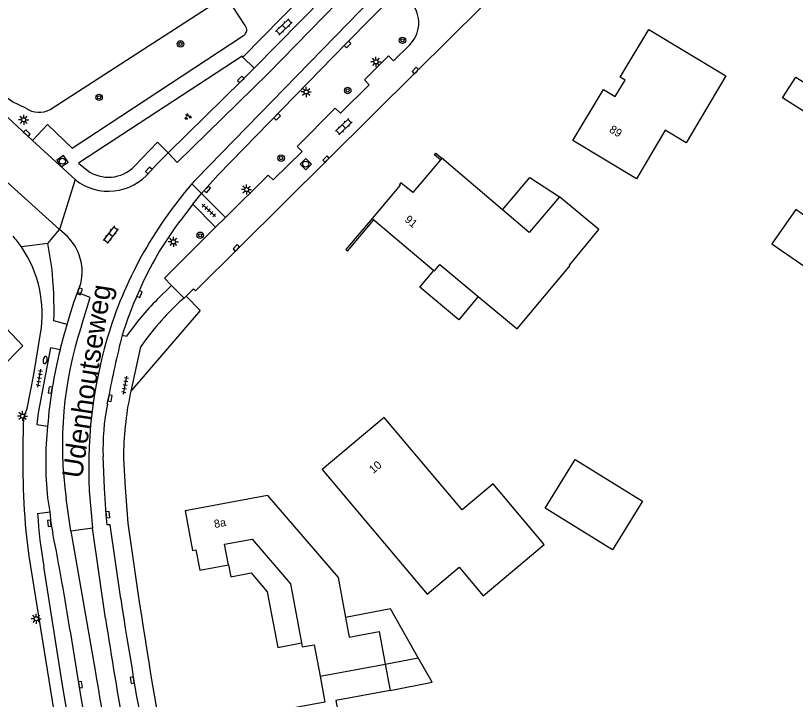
# Model space of a CAD drawing. Extents: x 136000 to 141000, y 400494 to 402006.
# Drawn here: x 137911.7 to 138008.3, y 401733.9 to 401818.6 of the extents above; entities that cross this region are included whole.
import ezdxf

# ---------------------------------------------------------------- set-up
doc = ezdxf.new("R2010")
doc.units = 0
for name, color, linetype in [('gg-afsc-erfafscheiding', 7, 'Continuous'), ('gg-afsc-haag', 7, 'Continuous'), ('gg-afsc-muur', 7, 'Continuous'), ('gg-anno-huisnummerreeks BGT', 7, 'Continuous'), ('gg-anno-openbare ruimte label', 7, 'Continuous'), ('gg-bbg-gedigitaliseerde bebouwing', 7, 'Continuous'), ('gg-bbg-gedigitaliseerde bijgebouw', 7, 'Continuous'), ('gg-bbg-hoofdgebouw', 7, 'Continuous'), ('gg-bbg-luifel en loopbrug', 7, 'Continuous'), ('gg-bbg-tussenscheiding', 7, 'Continuous'), ('gg-knt-verharding', 7, 'Continuous'), ('gg-knt-verharding nz', 7, 'Continuous'), ('gt-grn-weggrens', 7, 'Continuous'), ('gt-symb-boom', 7, 'Continuous'), ('gt-symb-brandkraan', 7, 'Continuous'), ('gt-symb-groenvak', 7, 'Continuous'), ('gt-symb-klinker verharding', 7, 'Continuous'), ('gt-symb-kolk', 7, 'Continuous'), ('gt-symb-lichtmast', 7, 'Continuous'), ('gt-symb-rioolschacht', 7, 'Continuous'), ('gt-symb-tegel verharding', 7, 'Continuous')]:
    doc.layers.add(name, color=color, linetype=linetype)

# ---------------------------------------------------------------- blocks, each defined once
blk = doc.blocks.new('gt0-KL1')
at = {"layer": 'gt-symb-klinker verharding'}
for p, q in [((-1.15, 0.3), (1.15, 0.3)), ((-1, -0.3), (-1, 0.3)), ((-0.5, 0.3), (-0.5, 0.45)), ((0, -0.3), (0, 0.3)), ((0.5, 0.3), (0.5, 0.45)), ((1, -0.3), (1, 0.3)), ((-1.15, -0.3), (1.15, -0.3)), ((-0.5, -0.45), (-0.5, -0.3)), ((0.5, -0.45), (0.5, -0.3))]:
    blk.add_line(p, q, dxfattribs=at)
blk = doc.blocks.new('gt0-KOLK')
at = {"layer": 'gt-symb-kolk'}
blk.add_lwpolyline([(0, 0), (0.375, 0), (0.375, 0.4), (-0.375, 0.4), (-0.375, 0), (0, 0)], dxfattribs=at)
blk = doc.blocks.new('gt0-LMAST')
at = {"layer": 'gt-symb-lichtmast'}
for p, q in [((-0.182, 0.173), (-0.447, 0.438)), ((-0.005, 0.246), (-0.005, 0.621)), ((0.172, 0.173), (0.437, 0.438)), ((-0.255, -0.004), (-0.63, -0.004)), ((-0.182, -0.181), (-0.447, -0.446)), ((-0.005, -0.254), (-0.005, -0.629)), ((0.437, -0.446), (0.172, -0.181)), ((0.245, -0.004), (0.62, -0.004))]:
    blk.add_line(p, q, dxfattribs=at)
blk.add_circle((-0.005, -0.004), 0.25, dxfattribs=at)
blk = doc.blocks.new('gt0-GRVAK')
at = {"layer": 'gt-symb-groenvak'}
for p, q in [((-0.11, 0.189), (-0.228, 0.24)), ((-0.182, 0.153), (0.088, 0.153)), ((-0.091, 0.211), (-0.156, 0.322)), ((-0.047, 0.214), (-0.047, 0.393)), ((-0.004, 0.211), (0.061, 0.322)), ((0.015, 0.189), (0.133, 0.24)), ((0.262, -0.052), (0.197, 0.059)), ((0.305, -0.049), (0.305, 0.13)), ((0.349, -0.052), (0.414, 0.059)), ((-0.245, -0.228), (-0.363, -0.177)), ((-0.318, -0.264), (-0.047, -0.264)), ((-0.226, -0.206), (-0.291, -0.095)), ((-0.183, -0.203), (-0.183, -0.024)), ((-0.139, -0.206), (-0.074, -0.095)), ((-0.12, -0.228), (-0.002, -0.177)), ((0.243, -0.074), (0.125, -0.023)), ((0.17, -0.11), (0.441, -0.11)), ((0.368, -0.074), (0.486, -0.023))]:
    blk.add_line(p, q, dxfattribs=at)
blk = doc.blocks.new('gt0-BOOM')
at = {"layer": 'gt-symb-boom'}
for radius in [0.4, 0.2]:
    blk.add_circle((0, 0), radius, dxfattribs=at)
blk = doc.blocks.new('gt0-RS')
at = {"layer": 'gt-symb-rioolschacht'}
blk.add_lwpolyline([(-0.5, -0.5), (0.5, -0.5), (0.5, 0.5), (-0.5, 0.5)], close=True, dxfattribs=at)
blk.add_circle((0, 0), 0.375, dxfattribs=at)
blk = doc.blocks.new('gt0-TEG1')
at = {"layer": 'gt-symb-tegel verharding'}
for p, q in [((-1.125, 0), (1.125, 0)), ((-0.9, -0.25), (-0.9, 0.25)), ((-0.45, -0.25), (-0.45, 0.25)), ((0, -0.25), (0, 0.25)), ((0.45, -0.25), (0.45, 0.25)), ((0.9, -0.25), (0.9, 0.25))]:
    blk.add_line(p, q, dxfattribs=at)
blk = doc.blocks.new('gt0-BR')
at = {"layer": 'gt-symb-brandkraan'}
for centre, radius, start, end in [((-0.244, 0), 0.206, 107.56694, 252.43307), ((0.599, -2.664), 3, 106.89205, 107.56694), ((0, -0.691), 0.938, 73.10799, 106.89205), ((-0.599, -2.664), 3, 72.43309, 73.10799), ((0.244, 0), 0.206, 287.56695, 72.43309), ((0.599, 2.664), 3, 252.43307, 253.10797), ((0, 0.691), 0.938, 253.10797, 286.89206), ((-0.599, 2.664), 3, 286.89206, 287.56695)]:
    blk.add_arc(centre, radius, start, end, dxfattribs=at)

msp = doc.modelspace()

# ---------------------------------------------------------------- linework, layer by layer
at = {"layer": 'gg-afsc-erfafscheiding'}
for points in [[(137913.015, 401807.131), (137911.357, 401807.912), (137905.774, 401811.833), (137903.341, 401813.99), (137900.735, 401816.214)], [(137932.851, 401783.862), (137934.612, 401782.055), (137926.017, 401772.101)]]:
    msp.add_lwpolyline(points, dxfattribs=at)
msp.add_arc((137914.651, 401809.536), 2.908, 235.77782, 297.75215, dxfattribs=at)
at = {"layer": 'gg-afsc-haag'}
msp.add_line((137916.005, 401806.962), (137937.768, 401821.037), dxfattribs=at)
at = {"layer": 'gg-afsc-muur'}
for points in [[(137964.357, 401800.737), (137963.611, 401801.371), (137963.771, 401801.571), (137964.527, 401800.936)], [(137955.898, 401793.467), (137952.628, 401789.613), (137952.835, 401789.439), (137956.089, 401793.307)]]:
    msp.add_lwpolyline(points, dxfattribs=at)
at = {"layer": 'gg-bbg-gedigitaliseerde bebouwing'}
msp.add_line((137957.511, 401738.284), (137958.112, 401735.036), dxfattribs=at)
for points in [[(137990.17, 401816.89), (137999.701, 401811.138), (137994.765, 401802.856), (137992.186, 401804.392), (137988.607, 401798.386), (137980.73, 401803.11)], [(137949.71, 401762.38), (137962.723, 401746.943), (137966.676, 401750.276), (137969.647, 401746.752), (137977.186, 401753.107), (137970.87, 401760.6)], [(137942.93, 401759.18), (137951.664, 401748.998), (137952.577, 401744.07)], [(137952.577, 401744.07), (137953.032, 401741.612), (137956.767, 401742.303), (137957.511, 401738.284)], [(137958.112, 401735.036), (137951.375, 401733.788), (137953.231, 401723.764), (137939.44, 401721.18)]]:
    msp.add_lwpolyline(points, dxfattribs=at)
at = {"layer": 'gg-bbg-gedigitaliseerde bijgebouw'}
for points in [[(138011.902, 401805.125), (138006.714, 401808.421), (138008.345, 401810.99), (138013.534, 401807.694)], [(138005.395, 401790.341), (138009.626, 401787.391), (138012.576, 401791.621), (138008.346, 401794.571), (138005.395, 401790.341)], [(137977.311, 401757.582), (137981.033, 401763.622), (137989.376, 401758.481), (137985.653, 401752.44), (137977.311, 401757.582)]]:
    msp.add_lwpolyline(points, dxfattribs=at)
at = {"layer": 'gg-bbg-hoofdgebouw'}
for p, q in [((137964.527, 401800.936), (137964.357, 401800.737)), ((137972.025, 401794.56), (137964.527, 401800.936)), ((137955.898, 401793.467), (137956.089, 401793.307)), ((137956.089, 401793.307), (137963.533, 401787.044))]:
    msp.add_line(p, q, dxfattribs=at)
for points in [[(137980.73, 401803.11), (137984.54, 401809.45), (137985.97, 401808.58), (137987.24, 401810.6), (137986.59, 401810.99), (137990.17, 401816.89)], [(137964.357, 401800.737), (137960.932, 401796.709), (137959.451, 401797.906), (137959.257, 401797.667), (137959.349, 401797.586), (137955.898, 401793.467)], [(137969.028, 401783.819), (137973.84, 401779.797), (137980.399, 401787.643), (137980.322, 401787.707), (137983.972, 401792.087), (137979.089, 401796.153)], [(137979.089, 401796.153), (137975.339, 401791.743), (137972.025, 401794.56)], [(137963.533, 401787.044), (137963.613, 401786.977), (137964.289, 401787.78), (137969.028, 401783.819)], [(137896.42, 401779.38), (137900.99, 401775.58), (137902.13, 401777.11), (137907.76, 401782.81), (137912.62, 401777.72), (137907, 401772.04), (137906.45, 401771.37), (137907.24, 401770.75), (137904.61, 401767.4)], [(137970.87, 401760.6), (137967.04, 401757.37), (137957.37, 401768.84), (137949.71, 401762.38)], [(137942.93, 401759.18), (137932.72, 401757.28), (137933.64, 401752.36), (137934.07, 401752.45), (137934.55, 401749.9), (137938.09, 401750.58)], [(137938.09, 401750.58), (137937.62, 401753.14), (137941.02, 401753.76), (137945.77, 401748.22), (137947.138, 401740.911)], [(137947.138, 401740.911), (137947.23, 401740.42), (137948.71, 401740.69), (137949.437, 401736.778)], [(137949.437, 401736.778), (137950.03, 401733.59), (137941.28, 401731.97), (137941.39, 401731.39), (137937.65, 401730.7), (137939.44, 401721.18)]]:
    msp.add_lwpolyline(points, dxfattribs=at)
at = {"layer": 'gg-bbg-luifel en loopbrug'}
msp.add_line((137957.511, 401738.284), (137961.598, 401739.069), dxfattribs=at)
for points in [[(137972.025, 401794.56), (137975.398, 401798.527), (137979.089, 401796.153)], [(137969.028, 401783.819), (137966.616, 401780.933), (137961.804, 401784.981), (137963.533, 401787.044)], [(137938.09, 401750.58), (137938.373, 401749.107), (137940.926, 401749.597), (137942.869, 401747.219), (137944.19, 401740.345), (137947.138, 401740.911)], [(137961.598, 401739.069), (137958.158, 401745.142), (137952.577, 401744.07)], [(137958.112, 401735.036), (137963.317, 401736.036), (137961.598, 401739.069)]]:
    msp.add_lwpolyline(points, dxfattribs=at)
at = {"layer": 'gg-bbg-tussenscheiding'}
msp.add_line((137949.437, 401736.778), (137957.511, 401738.284), dxfattribs=at)
at = {"layer": 'gg-knt-verharding'}
for p, q in [((138006.822, 401873.001), (137934.076, 401798.339)), ((137948.592, 401822.35), (137939.895, 401813.463)), ((137940.145, 401817.354), (137937.768, 401821.037)), ((137941.293, 401812.071), (137949.996, 401820.95)), ((137939.895, 401813.463), (137941.293, 401812.071)), ((137906.586, 401809.886), (137913.821, 401803.139)), ((137919.104, 401798.282), (137913.821, 401803.139)), ((137919.517, 401800.304), (137920.585, 401799.444)), ((137933.675, 401795.225), (137934.749, 401796.556)), ((137934.749, 401796.556), (137937.72, 401793.595)), ((137933.675, 401795.225), (137932.648, 401793.875)), ((137936.479, 401792.397), (137933.675, 401795.225)), ((137936.479, 401792.397), (137937.72, 401793.595)), ((137915.72, 401790.358), (137917.173, 401792.107)), ((137918.143, 401791.234), (137917.173, 401792.107)), ((137916.229, 401787.404), (137915.72, 401790.358)), ((137927.589, 401785.738), (137926.909, 401784.208)), ((137919.404, 401784.292), (137919.503, 401784.532)), ((137929.26, 401783.43), (137931.058, 401785.184)), ((137932.592, 401783.604), (137931.058, 401785.184)), ((137932.592, 401783.604), (137932.069, 401783.197)), ((137932.851, 401783.862), (137932.592, 401783.604)), ((137918.103, 401780.328), (137916.49, 401780.785)), ((137924.946, 401779), (137925.467, 401778.877)), ((137927.211, 401777.56), (137926.017, 401772.101)), ((137926.017, 401772.101), (137925.939, 401771.746)), ((137923.095, 401770.461), (137923.222, 401771.241)), ((137915.701, 401758.866), (137915.959, 401757.146)), ((137918.557, 401754.762), (137917.994, 401758.8)), ((137914.455, 401756.926), (137915.959, 401757.146)), ((137921.074, 401757.016), (137921.262, 401755.123)), ((137921.262, 401755.123), (137918.557, 401754.762))]:
    msp.add_line(p, q, dxfattribs=at)
for points in [[(138004.946, 401874.871), (137943.022, 401811.44), (137931.758, 401800.418), (137930.613, 401801.602)], [(137932.851, 401783.862), (137933.76, 401784.767), (137934.015, 401784.527), (137961.351, 401811.623), (137981.568, 401831.695), (137981.799, 401831.48), (137984.14, 401833.81), (138005.833, 401855.156), (138020.002, 401869.043)], [(137959.138, 401821.751), (137952.683, 401815.148), (137936.839, 401798.865), (137934.749, 401796.556)], [(137913.821, 401803.139), (137915.67, 401805.09), (137918.733, 401802.197), (137939.966, 401816.114)], [(137937.72, 401793.595), (137943.031, 401798.853), (137943.641, 401798.243), (137947.206, 401801.754), (137946.623, 401802.394), (137951.304, 401807.147), (137951.986, 401806.508), (137955.526, 401810.033), (137954.937, 401810.653), (137957.897, 401813.601), (137958.521, 401812.998), (137960.504, 401814.935)], [(137939.895, 401813.463), (137939.793, 401813.568), (137919.517, 401800.304)], [(137930.613, 401801.602), (137939.761, 401810.553), (137941.293, 401812.071)], [(137917.173, 401792.107), (137908.961, 401799.499), (137904.111, 401803.8)], [(137926.466, 401799.959), (137929.321, 401802.922), (137930.613, 401801.602)], [(137930.613, 401801.602), (137929.22, 401800.197), (137928.379, 401799.28)], [(137931.058, 401785.184), (137930.182, 401786.09), (137936.479, 401792.397)], [(137918.103, 401780.328), (137918.542, 401781.759), (137919.008, 401783.182), (137919.404, 401784.292)], [(137919.883, 401780.181), (137920.965, 401783.665), (137919.404, 401784.292)], [(137917.251, 401777.21), (137917.661, 401778.773), (137918.103, 401780.328)], [(137912.723, 401768.684), (137913.181, 401769.931), (137914.012, 401774.153), (137914.822, 401779.208)], [(137917.251, 401777.21), (137916.072, 401777.464), (137914.523, 401769.396), (137914.355, 401767.937), (137915.698, 401767.766)], [(137924.758, 401746.351), (137923.457, 401755.54), (137923.075, 401755.522), (137922.951, 401756.757), (137922.739, 401760.088), (137922.565, 401764.009)], [(137925.105, 401763.752), (137925.319, 401760.105), (137925.635, 401755.746)], [(137915.959, 401757.146), (137916.11, 401755.754), (137916.337, 401754.518)], [(137912.99, 401754.73), (137913.36, 401751.65), (137917.3, 401727.35), (137911.01, 401726.33)], [(137920.88, 401727.909), (137918.902, 401727.651), (137917.557, 401735.661), (137915.217, 401750.357)], [(137918.479, 401742.382), (137919.661, 401735.143), (137920.88, 401727.909)]]:
    msp.add_lwpolyline(points, dxfattribs=at)
for centre, radius, start, end in [((137957.805, 401817.691), 3.857, 314.4033, 40.29653), ((137939.554, 401816.806), 0.806, 300.76929, 42.80235), ((137923.231, 401803.063), 4.483, 233.82534, 316.18393), ((137923.233, 401803.509), 6.661, 231.69453, 320.58839), ((137969.505, 401766.686), 47.509, 138.22201, 139.17398), ((137972.699, 401763.86), 51.773, 139.11846, 163.42485), ((137964.687, 401768.315), 40.986, 141.41708, 154.84218), ((137900.311, 401781.665), 14.701, 34.25959, 40.86109), ((137913.881, 401786.88), 6.092, 337.32923, 45.61269), ((137900.276, 401781.636), 14.747, 350.52532, 34.27668), ((137859.009, 401781.833), 57.49, 358.95542, 5.5608), ((137963.588, 401767.409), 40.343, 155.39222, 163.30291), ((137955.474, 401757.735), 36.707, 135.57324, 144.83295), ((137957.497, 401756.371), 36.963, 133.46772, 145.02236), ((137964.954, 401765.425), 47.425, 161.87179, 188.03032), ((137977.256, 401762.709), 56.47, 163.62449, 185.78639), ((138023.866, 401752.95), 102.292, 165.24623, 169.69928), ((137973.937, 401763.039), 58.431, 165.96395, 175.35942), ((137963.079, 401763.831), 37.974, 167.96915, 180.1188), ((137950.855, 401764.933), 28.305, 168.73742, 181.87054), ((138027.299, 401763.897), 114.676, 177.60745, 184.58491), ((137956.921, 401763.33), 41.461, 173.85789, 186.18074), ((137981.567, 401761.382), 67.259, 183.79887, 189.43454), ((138701.075, 401863.372), 782.873, 187.901827, 189.601751), ((137660.088, 401703.033), 261.37, 8.65872, 11.36047), ((138530.658, 401838.876), 612.924, 188.682342, 190.513513)]:
    msp.add_arc(centre, radius, start, end, dxfattribs=at)
at = {"layer": 'gg-knt-verharding nz'}
for p, q in [((137918.557, 401754.762), (137921.634, 401737.243)), ((137922.869, 401743.95), (137921.262, 401755.123))]:
    msp.add_line(p, q, dxfattribs=at)
for centre, radius, start, end in [((138518.913, 401835.375), 603.014, 188.720397, 191.51056), ((138853.741, 401890.243), 944.58, 189.32167, 190.950627)]:
    msp.add_arc(centre, radius, start, end, dxfattribs=at)
at = {"layer": 'gt-grn-weggrens'}
for p, q in [((137919.104, 401798.282), (137917.173, 401792.107)), ((137934.749, 401796.556), (137933.555, 401797.746)), ((137915.72, 401790.358), (137912.462, 401789.941))]:
    msp.add_line(p, q, dxfattribs=at)

# ---------------------------------------------------------------- block references
at = {"layer": 'gt-symb-boom'}
for p in [(137932.153, 401815.087), (137959.647, 401815.534), (137952.862, 401809.327), (137922.072, 401808.475), (137944.615, 401800.945), (137934.59, 401791.389)]:
    msp.add_blockref('gt0-BOOM', p, dxfattribs=at)
at = {"layer": 'gt-symb-brandkraan', "rotation": 76.40413833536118}
msp.add_blockref('gt0-BR', (137915.397, 401775.941), dxfattribs=at)
at = {"layer": 'gt-symb-groenvak'}
msp.add_blockref('gt0-GRVAK', (137933.054, 401806.074), dxfattribs=at)
at = {"layer": 'gt-symb-klinker verharding'}
for p, rotation in [((137944.962, 401817.197), -136.21542825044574), ((137952.377, 401804.855), -136.21542825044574), ((137923.512, 401791.47), -127.15637415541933)]:
    msp.add_blockref('gt0-KL1', p, dxfattribs=dict(at, rotation=rotation))
at = {"layer": 'gt-symb-kolk'}
for p, rotation in [((137952.683, 401815.148), -134.34945834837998), ((137961.376, 401811.648), 44.79455784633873), ((137939.761, 401810.553), 44.38369466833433), ((137943.988, 401806.209), -134.21251795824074), ((137913.001, 401803.895), -42.905512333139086), ((137950.317, 401800.686), 44.743223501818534), ((137928.379, 401799.28), 47.48856152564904), ((137935.319, 401797.199), -132.36867889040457), ((137939.209, 401789.684), 44.75463564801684), ((137919.503, 401784.532), -112.51620217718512), ((137926.909, 401784.208), -113.97641898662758), ((137916.229, 401772.199), 80.98080408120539), ((137923.222, 401771.241), -99.2314793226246), ((137922.951, 401756.757), -84.269333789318), ((137916.11, 401755.754), 96.21007556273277), ((137919.568, 401735.704), -80.60533583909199), ((137926.372, 401736.338), 99.63213415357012)]:
    msp.add_blockref('gt0-KOLK', p, dxfattribs=dict(at, rotation=rotation))
at = {"layer": 'gt-symb-lichtmast'}
for p in [(137956.368, 401812.873), (137947.721, 401809.141), (137912.744, 401805.697), (137940.338, 401797.054), (137931.279, 401790.582), (137912.601, 401769.01), (137914.301, 401743.902)]:
    msp.add_blockref('gt0-LMAST', p, dxfattribs=at)
at = {"layer": 'gt-symb-rioolschacht'}
for p, rotation in [((137917.531, 401800.564), 124.1914123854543), ((137947.664, 401800.201), 45.513593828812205)]:
    msp.add_blockref('gt0-RS', p, dxfattribs=dict(at, rotation=rotation))
at = {"layer": 'gt-symb-tegel verharding'}
for p, rotation in [((137935.658, 401794.466), 137.71475165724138), ((137914.681, 401773.693), 79.98206552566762), ((137925.305, 401772.827), 79.98206552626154)]:
    msp.add_blockref('gt0-TEG1', p, dxfattribs=dict(at, rotation=rotation))

# ---------------------------------------------------------------- texts
at = {"layer": 'gg-anno-huisnummerreeks BGT'}
for s, rotation, p in [('89', 329, (137985.168, 401804.237)), ('91', 320.9, (137959.829, 401793.184)), ('10', 40.2, (137956.03, 401761.822)), ('8a', 10.6, (137936.401, 401755.128))]:
    msp.add_text(s, height=1, rotation=rotation, dxfattribs=at).set_placement(p)
at = {"layer": 'gg-anno-openbare ruimte label'}
msp.add_text('Udenhoutseweg', height=2.5, rotation=81.3, dxfattribs=at).set_placement((137919.944, 401761.201))

doc.saveas('drawing.dxf')
